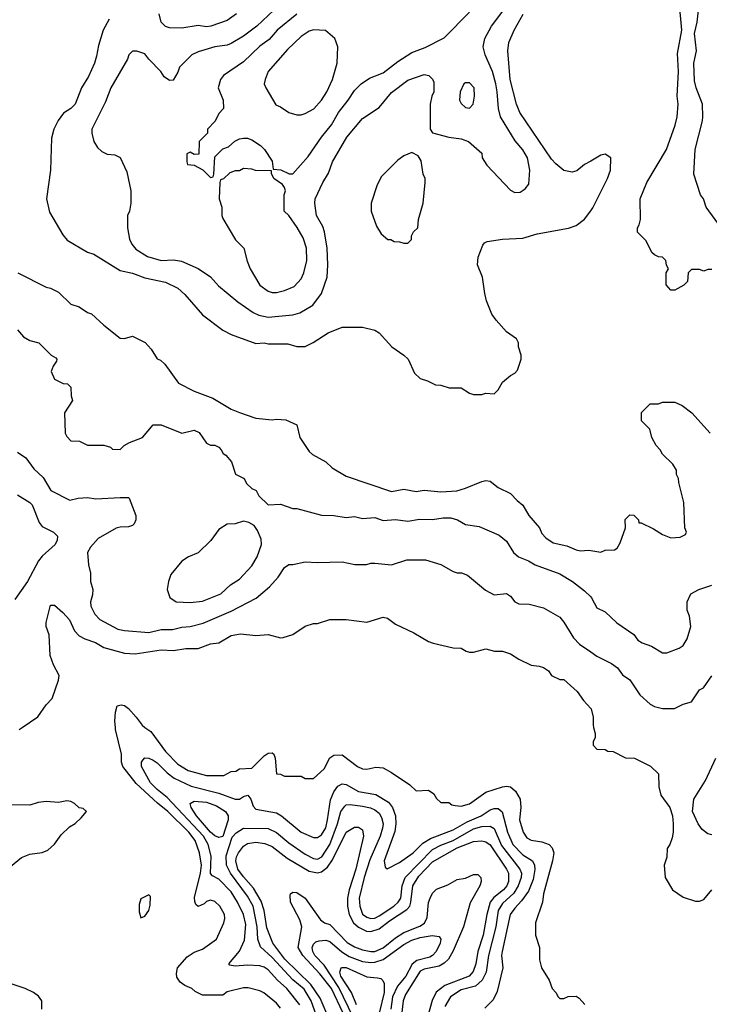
# Model space of a CAD drawing. Header units: inches. Extents: x 1793402 to 1900366, y 320852 to 470679.
# Tile 397 of 604: x 1857220 to 1860578, y 438653 to 443442. Entities that reach past the tile are written whole.
import ezdxf

# ---------------------------------------------------------------- set-up
doc = ezdxf.new("R2010")
doc.units = ezdxf.units.IN
doc.header["$MEASUREMENT"] = 0
for name, color, linetype in [('B8453', 7, 'Continuous'), ('B8454', 7, 'Continuous'), ('B8463', 7, 'Continuous'), ('B8464', 7, 'Continuous')]:
    doc.layers.add(name, color=color, linetype=linetype)

msp = doc.modelspace()

# ---------------------------------------------------------------- linework, layer by layer
at = {"layer": 'B8453', "color": 4}
for points, elevation in [([(1857218, 439990), (1857233, 440000)], 384), ([(1858490, 438634), (1858470, 438659), (1858409.3, 438709.3), (1858390, 438719), (1858332.9, 438732.9), (1858310, 438733.2), (1858230, 438714), (1858210, 438698), (1858110, 438698), (1858074.6, 438714.6), (1858058, 438730), (1858023.7, 438743.7), (1858001.2, 438761.2), (1857984.7, 438784.7), (1857983.1, 438803.1), (1857989, 438830), (1858035.5, 438884.5), (1858070, 438906), (1858110, 438921), (1858178, 438970), (1858214, 439050), (1858219, 439070), (1858217.2, 439090), (1858195.3, 439130), (1858170, 439153.2), (1858150, 439159), (1858130, 439153.2), (1858118, 439142), (1858090, 439129), (1858078, 439138), (1858072.5, 439152.5), (1858072.1, 439172.1), (1858100.4, 439290), (1858105.1, 439330), (1858095.4, 439390), (1858074.3, 439450), (1858043.5, 439490), (1857941.6, 439590), (1857890.7, 439630.7), (1857787.7, 439727.7), (1857722.9, 439810), (1857716.2, 439830), (1857715.6, 439870), (1857687.3, 439990), (1857686.2, 440000)], 376), ([(1857830.5, 440000), (1857859.6, 439979.6), (1857930, 439882), (1857990, 439820.5), (1858041, 439790), (1858130, 439766), (1858213.6, 439766.4), (1858250, 439784.7), (1858272.9, 439787.1), (1858290, 439798), (1858350, 439801), (1858410, 439861), (1858430, 439874.8), (1858450, 439876), (1858458, 439870), (1858464.7, 439850), (1858470, 439774), (1858490, 439772), (1858510, 439762), (1858590, 439762), (1858610, 439752), (1858650, 439752), (1858702, 439798), (1858730, 439851.3), (1858750, 439864.7), (1858790, 439866), (1858864.7, 439810), (1858890, 439798.8), (1858910, 439796), (1858953.6, 439806.4), (1858990, 439802.8), (1859030, 439781), (1859119.8, 439719.8), (1859150, 439692), (1859210, 439694), (1859236.9, 439676.9), (1859250, 439654), (1859270, 439634), (1859310, 439634), (1859323.6, 439623.6), (1859339.6, 439619.6), (1859370, 439616), (1859410, 439627.3), (1859490, 439684), (1859570, 439710.7), (1859590, 439714), (1859610, 439710.7), (1859634.8, 439690), (1859656.3, 439650), (1859660.5, 439610), (1859653.4, 439550), (1859670.8, 439490), (1859690, 439462.8), (1859710, 439450.7), (1859762.5, 439442.5), (1859798, 439430), (1859813.2, 439413.2), (1859820.7, 439390), (1859814.9, 439350), (1859770.5, 439190), (1859765.5, 439150), (1859731.3, 439050), (1859732, 438990), (1859751, 438930), (1859751, 438870), (1859761, 438830), (1859798, 438770), (1859812, 438730), (1859831.1, 438711.1), (1859842, 438690), (1859850, 438682), (1859870, 438682), (1859890, 438691.3), (1859930, 438692), (1859943.6, 438683.6), (1859971.6, 438651.6)], 376), ([(1858584.5, 438650), (1858521.6, 438730), (1858476.2, 438770), (1858430, 438820.7), (1858410, 438833.6), (1858390, 438839.6), (1858330, 438842.9), (1858270, 438839), (1858244, 438844), (1858238, 438850), (1858290, 438910.8), (1858314.8, 438965.2), (1858321.7, 439041.7), (1858309.7, 439090), (1858281.1, 439150), (1858250, 439200.7), (1858190, 439260.9), (1858158.6, 439278.6), (1858150, 439288.7), (1858153.2, 439373.2), (1858137.3, 439430), (1858115.3, 439470), (1857938.4, 439658.4), (1857890, 439696.9), (1857856.9, 439730), (1857812.7, 439810), (1857814, 439830), (1857820.2, 439839.8), (1857830, 439851), (1857850, 439850.7), (1857870, 439840.7), (1857890, 439827.7), (1857939, 439779), (1857972.8, 439752.8), (1858054.7, 439714.7), (1858190, 439680.3), (1858270, 439650.4), (1858290, 439650.6), (1858310, 439664), (1858330.3, 439670.3), (1858344.9, 439650), (1858356.7, 439616.7), (1858370, 439602), (1858470, 439584.9), (1858494.8, 439570), (1858590, 439490.6), (1858650, 439464), (1858670, 439464.9), (1858690, 439477.3), (1858710, 439511), (1858719.7, 439550), (1858732.8, 439647.2), (1858750, 439686.8), (1858770, 439714), (1858790, 439724.9), (1858810, 439722), (1858870, 439688.4), (1858953.8, 439673.8), (1859015.6, 439635.6), (1859034.9, 439610), (1859050.4, 439570), (1859052.2, 439530), (1859046, 439494), (1858994.8, 439350), (1858999.6, 439319.6), (1859010, 439311.3), (1859070, 439342), (1859136, 439390), (1859182.5, 439437.5), (1859219.8, 439460.2), (1859330, 439502.3), (1859398.9, 439541.1), (1859467, 439570), (1859510, 439598.4), (1859530, 439605.5), (1859550, 439604.9), (1859568.5, 439588.5), (1859594.6, 439490), (1859620.3, 439430), (1859670, 439380.4), (1859716.3, 439350), (1859726.4, 439330), (1859728.7, 439308.7), (1859720.5, 439259.5), (1859696.7, 439203.3), (1859663.9, 439156.1), (1859630, 439120.9), (1859608.5, 439090), (1859568.4, 438910), (1859566.4, 438890), (1859573, 438830), (1859545.4, 438714.6), (1859525.4, 438674.6), (1859485.4, 438634.6)], 372), ([(1857176.6, 439323.4), (1857230, 439366.8), (1857270, 439382.8), (1857330, 439391.3), (1857358, 439402), (1857390, 439432), (1857422.7, 439477.3), (1857463.1, 439516.9), (1857490, 439532), (1857520.4, 439559.6), (1857546, 439590), (1857530, 439606), (1857510, 439608), (1857488, 439630), (1857470, 439639), (1857450, 439642), (1857410, 439634), (1857350, 439639), (1857310, 439634), (1857270, 439622), (1857163.1, 439623.1)], 384), ([(1858675.4, 438570), (1858639.8, 438670), (1858606, 438726), (1858550, 438771.3), (1858450, 438880.5), (1858392.7, 438932.7), (1858380.5, 438970), (1858376.8, 439030), (1858356.9, 439130), (1858330, 439179.5), (1858246.6, 439290), (1858226.9, 439330), (1858225.3, 439374.7), (1858254.8, 439465.2), (1858273.8, 439486.2), (1858309.6, 439510.4), (1858430, 439508.2), (1858470, 439488.4), (1858530, 439438.4), (1858610, 439382.4), (1858650, 439361.6), (1858670, 439359.3), (1858691.6, 439370), (1858730.9, 439430), (1858767.6, 439530), (1858783.5, 439590), (1858802.6, 439617.4), (1858810, 439623), (1858830, 439624.4), (1858890, 439617), (1858928.8, 439608.8), (1858950, 439598.4), (1858970, 439582), (1858982, 439562), (1858990.3, 439530), (1858987.2, 439510), (1858976, 439470), (1858924.8, 439355.2), (1858896.9, 439270), (1858873.7, 439170), (1858875.8, 439130), (1858890, 439090.8), (1858910, 439077.1), (1858930, 439070.4), (1858950, 439072.4), (1858970, 439083.1), (1859042, 439130), (1859063.6, 439150), (1859075.4, 439170), (1859081.7, 439230), (1859097.4, 439270), (1859230, 439406), (1859270, 439427.2), (1859330, 439450.3), (1859430, 439507.2), (1859470, 439517.4), (1859510, 439519.3), (1859530, 439507.3), (1859565.4, 439425.4), (1859655.8, 439310), (1859663.7, 439290), (1859662, 439270), (1859647.6, 439230), (1859626.5, 439193.5), (1859570, 439143.6), (1859550.3, 439110), (1859539, 439030), (1859502.3, 438890), (1859492, 438810), (1859472.2, 438770), (1859439, 438741), (1859370, 438722.6), (1859318, 438690), (1859290, 438642)], 368), ([(1858730, 438572.7), (1858682.5, 438682.5), (1858638.2, 438750), (1858511.8, 438871.8), (1858453, 438950), (1858424.2, 439024.2), (1858409.8, 439110), (1858395.3, 439155.3), (1858358.6, 439218.6), (1858310, 439272.6), (1858283.1, 439310), (1858272.3, 439350), (1858275.4, 439370), (1858285.7, 439390), (1858310, 439422.4), (1858330, 439435.8), (1858370, 439442), (1858414.4, 439434.4), (1858450, 439421.3), (1858523.2, 439363.2), (1858630, 439300.3), (1858670, 439293.1), (1858690, 439297), (1858719.6, 439320.4), (1858743.8, 439356.2), (1858810, 439490.6), (1858850, 439514), (1858870, 439514.8), (1858890, 439502), (1858893.4, 439470), (1858856.9, 439310), (1858823.6, 439210), (1858816.5, 439170), (1858816.1, 439130), (1858824, 439090), (1858846, 439050), (1858870, 439027.4), (1858909.3, 439009.3), (1858930, 439006.5), (1858970, 439019.6), (1859021, 439059), (1859105.8, 439114.2), (1859118.9, 439130), (1859124.8, 439150), (1859133.5, 439230), (1859163.2, 439276.8), (1859230, 439345.7), (1859350, 439413.6), (1859430, 439445.3), (1859470, 439448.8), (1859490, 439443.7), (1859510, 439428), (1859590.3, 439310), (1859599.5, 439290), (1859599.5, 439250), (1859591.8, 439230), (1859575.8, 439210), (1859527.8, 439172.2), (1859510.2, 439149.8), (1859494.3, 439090), (1859476.9, 438990), (1859450.3, 438910), (1859440.3, 438850), (1859427.9, 438812.1), (1859407.7, 438790), (1859290, 438744), (1859247.3, 438712.7), (1859229.1, 438670.9), (1859205.3, 438590)], 364), ([(1858795.8, 438610), (1858738.4, 438730), (1858681.6, 438801.6), (1858598.5, 438890), (1858576.3, 438930), (1858594, 439030), (1858584.5, 439064.5), (1858539, 439150), (1858536.4, 439183.6), (1858538, 439190), (1858550, 439198), (1858570, 439197.3), (1858610.8, 439170), (1858684.1, 439064.1), (1858704.7, 439050), (1858730, 439040.7), (1858814.3, 438954.3), (1858850, 438931.8), (1858890, 438917.4), (1858929.1, 438909.1), (1858950, 438910.3), (1858990, 438927.4), (1859050, 438976.5), (1859090, 439001.7), (1859167.7, 439032.3), (1859191.8, 439048.2), (1859204.1, 439075.9), (1859211.1, 439148.9), (1859218, 439170), (1859230, 439194), (1859250, 439213.4), (1859305.4, 439234.6), (1859350, 439260.5), (1859390, 439266.4), (1859430, 439284.9), (1859450, 439284.4), (1859466, 439270), (1859467, 439250), (1859460.3, 439230), (1859413.6, 439146.4), (1859380.3, 439030), (1859330, 438913.2), (1859307.2, 438872.8), (1859287.4, 438852.6), (1859261.8, 438838.2), (1859190, 438823.1), (1859170, 438814.7), (1859098.7, 438701.3), (1859087, 438670), (1859079.2, 438600.8)], 356), ([(1858843.5, 438590), (1858774.1, 438734.1), (1858702.8, 438842.8), (1858657.6, 438890), (1858647.6, 438910), (1858643.6, 438930), (1858650, 438946), (1858662.8, 438957.2), (1858677.7, 438962.3), (1858710, 438964.9), (1858730, 438958.7), (1858788.3, 438908.3), (1858824.8, 438884.8), (1858890, 438861.7), (1858930, 438856.9), (1858950, 438858.3), (1858990, 438870.3), (1859090, 438943.1), (1859130, 438964.9), (1859170, 438978), (1859227.7, 438987.7), (1859262, 438982), (1859270.8, 438970), (1859267.7, 438950), (1859248.2, 438910), (1859230.2, 438889.8), (1859217.3, 438882.7), (1859153.7, 438866.3), (1859131.2, 438848.8), (1859100.3, 438790), (1859059.2, 438740.8), (1859036.1, 438690), (1859027.9, 438630)], 352), ([(1858860.4, 438650), (1858835.4, 438710), (1858784, 438790), (1858778.4, 438810), (1858785.2, 438830), (1858790, 438832.7), (1858810, 438832), (1858910, 438786.7), (1858962.5, 438782.5), (1858978, 438778), (1858988.3, 438768.3), (1858994, 438754), (1858994.9, 438710), (1858970.4, 438610)], 348), ([(1857328.7, 438630), (1857328, 438670), (1857312.9, 438692.9), (1857288, 438710), (1857248, 438730), (1857174.2, 438754.2)], 384)]:
    msp.add_lwpolyline(points, dxfattribs=dict(at, elevation=elevation))
for points, elevation in [([(1858190, 439464), (1858170, 439472.3), (1858150, 439489.6), (1858081.3, 439570), (1858055.1, 439610), (1858049.6, 439630.4), (1858070, 439640.5), (1858130, 439635.3), (1858178.2, 439618.2), (1858223, 439590), (1858234.9, 439570), (1858235.5, 439550), (1858210, 439468.7)], 368), ([(1857850, 439186), (1857810, 439166), (1857802, 439138), (1857802, 439102), (1857810, 439074), (1857830, 439082), (1857848.7, 439110), (1857855.3, 439135.3), (1857858, 439178)], 384)]:
    msp.add_lwpolyline(points, close=True, dxfattribs=dict(at, elevation=elevation))
at = {"layer": 'B8454', "color": 4}
for points, elevation in [([(1858485.5, 443514.5), (1858374.8, 443410), (1858310, 443360.9), (1858250, 443326.6), (1858230, 443318), (1858170.5, 443309.5), (1858090, 443286), (1858058, 443270), (1857998, 443210), (1857990, 443186), (1857967.3, 443147.3), (1857950, 443146), (1857923.1, 443163.1), (1857908, 443190), (1857849.3, 443249.3), (1857830, 443275.3), (1857790, 443288), (1857770, 443288), (1857752, 443270), (1857744.7, 443250), (1857664, 443110), (1857637.5, 443042.5), (1857571.3, 442910), (1857571.3, 442890), (1857582, 442850), (1857599.6, 442819.6), (1857620.7, 442800.7), (1857647.1, 442787.1), (1857683.6, 442783.6), (1857710, 442772), (1857742, 442702), (1857761, 442610), (1857761, 442550), (1857754.8, 442510), (1857746, 442490), (1857746, 442430), (1857754.8, 442374.8), (1857766, 442350), (1857785.8, 442325.8), (1857842, 442290), (1857909.1, 442270.9), (1857970, 442274), (1858007.5, 442267.5), (1858090, 442231.3), (1858150, 442191), (1858187.7, 442147.7), (1858282.8, 442070), (1858357.5, 442017.5), (1858384.1, 442004.1), (1858430, 441995.5), (1858550, 442005.5), (1858583.9, 442016.1), (1858647.2, 442052.8), (1858689.2, 442110), (1858717.2, 442190), (1858720.9, 442250), (1858718, 442330), (1858703.7, 442410), (1858696.2, 442436.2), (1858666, 442490), (1858657.2, 442550), (1858659.3, 442570), (1858696, 442650), (1858724.1, 442695.9), (1858742.7, 442750), (1858813.2, 442870), (1858890, 442961), (1858970, 443014.8), (1859030, 443087.3), (1859110, 443147.3), (1859190, 443174.8), (1859212, 443170), (1859230, 443152), (1859237.3, 443137.3), (1859236, 443090), (1859226.8, 443070), (1859218.8, 443030), (1859218, 442910), (1859230, 442892), (1859310, 442870.8), (1859370, 442862.8), (1859404.7, 442850), (1859470, 442792), (1859471.3, 442770), (1859494.4, 442734.4), (1859610, 442612), (1859630, 442602), (1859656.4, 442603.6), (1859680.4, 442619.6), (1859699, 442641), (1859704, 442710), (1859692.3, 442770), (1859670, 442809), (1859631.9, 442851.9), (1859560.9, 442970), (1859551.8, 443010), (1859545.6, 443090), (1859537.6, 443130), (1859522, 443190), (1859486, 443270), (1859476, 443310), (1859485.2, 443350), (1859518, 443410), (1859578, 443490)], 408), ([(1858570, 443469.3), (1858474, 443390), (1858434.4, 443345.6), (1858390, 443312.7), (1858310, 443237.2), (1858212, 443170), (1858198, 443150), (1858186, 443110), (1858211.3, 443050), (1858212, 443010), (1858190, 442986), (1858172, 442948), (1858134, 442910), (1858134, 442890), (1858094, 442850), (1858092.7, 442787.3), (1858070, 442786), (1858050, 442798), (1858034, 442790), (1858034, 442750), (1858038, 442738), (1858070, 442734), (1858111.6, 442711.6), (1858150, 442674), (1858162, 442678), (1858166, 442690), (1858170, 442774), (1858210, 442814), (1858236.4, 442823.6), (1858268.4, 442851.6), (1858290, 442862), (1858310, 442864.7), (1858330, 442864.7), (1858350, 442858), (1858392, 442830), (1858412, 442810), (1858450, 442754), (1858454, 442714), (1858491.1, 442711.1), (1858532.7, 442692.7), (1858550, 442692), (1858624.1, 442775.9), (1858689.3, 442870), (1858738, 442930), (1858772.3, 442990), (1858819.3, 443050), (1858850, 443098), (1858882, 443130), (1858922.7, 443157.3), (1858990, 443184), (1859061, 443239), (1859130, 443282.8), (1859193.8, 443306.2), (1859286.3, 443353.7), (1859410, 443478)], 412), ([(1857656.3, 443443.7), (1857626.8, 443390), (1857603.4, 443316.6), (1857595.2, 443264.8), (1857584, 443230), (1857555.2, 443164.8), (1857521, 443110), (1857490.8, 443030), (1857470, 443009.2), (1857433.7, 442986.3), (1857407.9, 442952.1), (1857386, 442910), (1857375.3, 442864.7), (1857370.5, 442709.5), (1857350.8, 442570), (1857365.8, 442505.8), (1857430, 442396), (1857451, 442370), (1857550, 442311), (1857581.4, 442301.4), (1857710, 442222), (1857770, 442208.2), (1857830, 442186), (1857930, 442164.9), (1857990, 442136.3), (1858024.7, 442104.7), (1858110, 442006), (1858210, 441931), (1858250, 441911), (1858370, 441866.8), (1858410.7, 441870.7), (1858430, 441866), (1858525.4, 441865.4), (1858570, 441852), (1858610, 441852), (1858648.9, 441871.1), (1858722, 441918), (1858790, 441946), (1858890, 441946), (1858950, 441931), (1858970, 441918), (1859032, 441850), (1859090.7, 441810.7), (1859111, 441790), (1859142, 441722), (1859170, 441696), (1859205.4, 441685.4), (1859245.4, 441665.4), (1859270, 441664.7), (1859311.6, 441651.6), (1859370, 441651.3), (1859410, 441624.7), (1859430, 441618), (1859470, 441618), (1859490, 441624.7), (1859530, 441622), (1859550, 441642), (1859570, 441678), (1859610, 441711.3), (1859630, 441722), (1859643.1, 441736.9), (1859662, 441790), (1859662, 441810), (1859649, 441850), (1859648.7, 441870), (1859639, 441890), (1859590, 441924), (1859539.6, 441979.6), (1859519.3, 442010), (1859493.6, 442073.6), (1859484, 442110), (1859473.2, 442190), (1859449.2, 442250), (1859452.9, 442287.1), (1859474.6, 442345.4), (1859483.1, 442356.9), (1859496.4, 442363.6), (1859570, 442374.8), (1859670, 442379.1), (1859740.1, 442399.9), (1859891.9, 442428.1), (1859930, 442440.7), (1859970, 442470.8), (1860000, 442512.2)], 404), ([(1858276, 443470), (1858230, 443437.2), (1858150.5, 443409.5), (1858130, 443406.6), (1858090, 443413.2), (1858010, 443401.2), (1857950, 443402), (1857930, 443408.7), (1857909.2, 443430), (1857899, 443470)], 404), ([(1860000, 442754), (1859970, 442737.2), (1859933.2, 442706.8), (1859910, 442699.3), (1859870, 442709), (1859830, 442741.2), (1859810, 442764), (1859655.6, 442990), (1859638.7, 443030), (1859607.8, 443150), (1859596.2, 443290), (1859602, 443330), (1859627, 443390), (1859671.2, 443468.8)], 404), ([(1857211.1, 442211.1), (1857350, 442141), (1857370, 442136), (1857410, 442116), (1857470, 442058), (1857510, 442044.7), (1857550, 442018), (1857570.6, 442010.6), (1857630, 441956), (1857710, 441892), (1857730, 441891.3), (1857770, 441902), (1857830.9, 441870.9), (1857859.8, 441839.8), (1857890, 441792), (1857905.4, 441785.4), (1857926.4, 441766.4), (1857994, 441674), (1858070, 441634.8), (1858161.4, 441601.4), (1858250, 441547.3), (1858290, 441530.8), (1858370, 441504), (1858450, 441494.8), (1858470, 441498.8), (1858515.3, 441495.3), (1858570, 441472), (1858584.7, 441410), (1858630, 441342), (1858646.4, 441326.4), (1858710, 441292), (1858742, 441262), (1858810, 441221), (1859030, 441146.8), (1859090, 441158.8), (1859150, 441147.3), (1859190, 441154), (1859270, 441144.9), (1859349.1, 441150.9), (1859390, 441162.8), (1859470, 441196), (1859490, 441201), (1859510, 441198), (1859550, 441166), (1859610, 441138), (1859642.5, 441102.5), (1859670, 441081), (1859698.8, 441030), (1859750.5, 440970.5), (1859762.5, 440942.5), (1859781.1, 440921.1), (1859817.5, 440897.5), (1859883.5, 440883.5), (1859930, 440862.8), (1859950, 440858.8), (1859990, 440861), (1860000, 440859.5)], 396), ([(1857210, 441934), (1857239.6, 441899.6), (1857270, 441882), (1857314, 441870), (1857374, 441810), (1857396.9, 441796.9), (1857402, 441790), (1857399.6, 441780.4), (1857383.6, 441756.4), (1857374, 441730), (1857390, 441694), (1857432.7, 441672.7), (1857454, 441670), (1857470, 441654), (1857471.6, 441611.6), (1857478, 441590), (1857438, 441530), (1857442, 441430), (1857450, 441414), (1857470, 441394), (1857511.1, 441391.1), (1857550, 441372), (1857630, 441372), (1857662, 441362), (1857672.7, 441352.7), (1857710, 441352), (1857729.1, 441370.9), (1857754.6, 441385.4), (1857818, 441410), (1857870, 441471.3), (1857910, 441471.3), (1858010, 441431.3), (1858070, 441444.7), (1858094.4, 441434.4), (1858130, 441382), (1858150, 441372), (1858170, 441372), (1858190, 441362), (1858202, 441350), (1858211.6, 441331.6), (1858223.6, 441323.6), (1858251, 441291), (1858271.3, 441231.3), (1858314, 441210), (1858325.4, 441185.4), (1858350, 441162), (1858371.1, 441151.1), (1858385.4, 441125.4), (1858430, 441082), (1858490, 441084.7), (1858550, 441064.7), (1858570, 441064.7), (1858690, 441031.3), (1858749.1, 441030.9), (1858810, 441021), (1858850, 441024.7), (1858890, 441016), (1858950, 441021), (1858990, 441006), (1859050, 441010.7), (1859110, 441002.8), (1859166.8, 441013.2), (1859230, 441010.8), (1859281.5, 441018.5), (1859318.5, 441018.5), (1859352, 441010), (1859390, 440986), (1859456.8, 440976.8), (1859555.3, 440935.3), (1859590, 440904.7), (1859624, 440850), (1859648.8, 440828.8), (1859698, 440810), (1859730, 440791), (1859850, 440746.8), (1859911.3, 440710), (1859970, 440664.7), (1860000, 440634.7)], 392), ([(1857210, 441338), (1857250, 441311.3), (1857290, 441258), (1857334.4, 441214.4), (1857371.6, 441151.6), (1857464.7, 441104.7), (1857504.7, 441115.3), (1857550, 441118), (1857591.1, 441111.1), (1857710, 441118), (1857750, 441118), (1857754, 441114), (1857786, 441030), (1857786, 441010), (1857778, 440990), (1857770, 440982), (1857750, 440975.3), (1857710, 440974), (1857690, 440968.7), (1857602, 440918), (1857564.5, 440875.5), (1857551, 440850), (1857556, 440790), (1857566, 440750), (1857566, 440710), (1857576, 440670), (1857575.3, 440644.7), (1857566, 440610), (1857566.8, 440590), (1857586, 440550), (1857610, 440524.7), (1857698, 440478), (1857730, 440470.8), (1857850, 440462), (1857910, 440475.5), (1857964.8, 440475.2), (1858010, 440488), (1858050, 440490.5), (1858113.4, 440506.6), (1858250, 440564.9), (1858371.7, 440628.3), (1858435.9, 440684.1), (1858479, 440730), (1858510, 440778), (1858530, 440791.3), (1858550, 440791.3), (1858610, 440804.7), (1858670, 440801), (1858790, 440804.7), (1858851.6, 440791.6), (1858908.4, 440791.6), (1858930, 440798), (1858950, 440798), (1859030, 440791), (1859105.6, 440814.4), (1859195.3, 440815.3), (1859270, 440791.3), (1859330, 440758), (1859350, 440751.3), (1859371, 440751), (1859399.6, 440739.6), (1859487.5, 440667.5), (1859530, 440644.7), (1859590, 440651), (1859610, 440638), (1859630.9, 440610.9), (1859650, 440601), (1859699.8, 440599.8), (1859770, 440581), (1859850, 440536), (1859870, 440511.3), (1859915.9, 440435.9), (1859945.2, 440405.2), (1860000, 440366.9)], 388), ([(1857210, 441130.7), (1857270, 441094), (1857281.6, 441081.6), (1857316, 440996), (1857330, 440976.3), (1857384.7, 440950), (1857404.7, 440930), (1857402.8, 440910), (1857394, 440890), (1857330, 440831.8), (1857312.7, 440810), (1857258, 440710), (1857197.7, 440622.3)], 384), ([(1857233, 440000), (1857309.1, 440050.9), (1857349, 440110), (1857379.3, 440140.7), (1857409.2, 440230), (1857412.1, 440252.1), (1857384.5, 440304.5), (1857369.3, 440350), (1857364, 440450), (1857349.2, 440490), (1857349.2, 440510), (1857370, 440594), (1857390, 440594), (1857430, 440558), (1857462.5, 440522.5), (1857487.7, 440470), (1857510, 440445.5), (1857538, 440430), (1857590, 440413), (1857630, 440388.2), (1857730, 440360.5), (1857783.2, 440356.8), (1857910, 440376.3), (1857970, 440374), (1858030, 440384), (1858090, 440382.8), (1858150, 440406.8), (1858190, 440411), (1858250, 440446), (1858295.3, 440455.3), (1858370, 440446), (1858430, 440451), (1858490, 440436), (1858503.1, 440436.9), (1858550, 440451.3), (1858610, 440491.3), (1858650, 440504.7), (1858670, 440504.7), (1858730, 440524.7), (1858810, 440524.7), (1858910, 440511.3), (1858990, 440536), (1859010.9, 440530.9), (1859050, 440502), (1859139.6, 440459.6), (1859210, 440418), (1859234, 440410), (1859330, 440386), (1859370, 440384.7), (1859394, 440370), (1859410, 440366), (1859430, 440366), (1859490, 440382), (1859531.1, 440371.1), (1859570.9, 440370.9), (1859610, 440358), (1859650, 440331.3), (1859710, 440302), (1859750, 440298), (1859770, 440291.3), (1859794.4, 440274.4), (1859810, 440252), (1859850, 440232), (1859870, 440232), (1859934.4, 440174.4), (1859964.7, 440130), (1860000, 440092.1)], 384), ([(1857686.2, 440000), (1857682.9, 440030), (1857686.3, 440073.7), (1857695.3, 440104.7), (1857714, 440110), (1857730, 440106), (1857750, 440091), (1857787.7, 440050), (1857816.3, 440010), (1857830.5, 440000)], 376)]:
    msp.add_lwpolyline(points, dxfattribs=dict(at, elevation=elevation))
for points, elevation in [([(1858650, 443392.7), (1858630, 443386), (1858590, 443359.3), (1858524.1, 443295.9), (1858430.7, 443189.3), (1858416, 443150), (1858411.3, 443130), (1858418, 443110), (1858467.5, 443027.5), (1858490, 443018), (1858530, 442991), (1858570, 442978.8), (1858590, 442978.8), (1858610, 442986), (1858652.1, 443007.9), (1858689.5, 443050.5), (1858716, 443090), (1858742.7, 443150), (1858766, 443230), (1858768.9, 443308.9), (1858755.3, 443350), (1858709.3, 443389.3)], 416), ([(1859410, 443135.3), (1859390, 443135.3), (1859382, 443130), (1859364.7, 443090), (1859362, 443050), (1859370, 443034), (1859390, 443014), (1859410, 443012), (1859428, 443030), (1859434, 443070), (1859433.2, 443110)], 412), ([(1859130, 442795.3), (1859090, 442779), (1859061.4, 442758.6), (1858981.1, 442678.9), (1858961.4, 442638.6), (1858931, 442550), (1858931.3, 442510), (1858956.9, 442436.9), (1858979.6, 442399.6), (1859012, 442372), (1859028, 442372), (1859043.6, 442363.6), (1859070, 442362), (1859090, 442354), (1859110, 442354), (1859127.3, 442372.7), (1859128, 442390), (1859138, 442410), (1859158, 442430), (1859162, 442470), (1859184, 442550), (1859194, 442650), (1859194, 442670), (1859185.2, 442690), (1859175.5, 442755.5), (1859160.2, 442780.2)], 408), ([(1858310, 442718), (1858290, 442706), (1858270, 442706), (1858243.6, 442696.4), (1858212.7, 442667.3), (1858198, 442662), (1858194, 442650), (1858192, 442570), (1858204.7, 442530), (1858204.7, 442490), (1858210, 442474), (1858270.7, 442370.7), (1858311, 442330), (1858327.5, 442267.5), (1858342.8, 442230), (1858390, 442151.3), (1858430, 442121), (1858450, 442114.8), (1858470, 442114.8), (1858510, 442124), (1858556.6, 442143.4), (1858590, 442181), (1858603.7, 442210), (1858618, 442270), (1858617, 442330), (1858600.1, 442380.1), (1858571.7, 442431.7), (1858530, 442488.7), (1858508.7, 442510), (1858508.7, 442590), (1858514, 442610), (1858510, 442626), (1858500.4, 442640.4), (1858458, 442670), (1858446, 442694), (1858446, 442706), (1858369, 442709), (1858350, 442715.3)], 412), ([(1858310, 441002), (1858270, 440989), (1858230, 440988.7), (1858190, 440962), (1858150.7, 440909.3), (1858090, 440848.7), (1858042, 440830), (1858010, 440808.7), (1857956.9, 440743.1), (1857944.7, 440710), (1857938, 440670), (1857951.1, 440631.1), (1857982, 440610), (1858050, 440607.3), (1858110, 440614), (1858199, 440650), (1858247, 440693), (1858290, 440721), (1858350, 440784.7), (1858377.2, 440830), (1858397.2, 440890), (1858396, 440916), (1858378, 440958), (1858362, 440982), (1858336.4, 440996.4)], 392)]:
    msp.add_lwpolyline(points, close=True, dxfattribs=dict(at, elevation=elevation))
at = {"layer": 'B8463', "color": 4, "elevation": 384}
for points in [[(1860014.5, 440000), (1860022, 439970), (1860022, 439950), (1860012, 439930), (1860012.7, 439912.7), (1860030, 439894), (1860070, 439892), (1860083.6, 439883.6), (1860110, 439882), (1860170, 439852), (1860214, 439850), (1860291, 439811), (1860330, 439774), (1860331.1, 439711.1), (1860341, 439670), (1860384.7, 439610), (1860398, 439570), (1860402, 439530), (1860402, 439490), (1860396.9, 439463.1), (1860384.7, 439430), (1860372, 439410), (1860371.1, 439368.9), (1860358, 439330), (1860362, 439270), (1860398, 439210), (1860450, 439174.8), (1860510, 439154.8), (1860530, 439154.8), (1860550, 439162.8), (1860589.2, 439210)], [(1860590, 439477.2), (1860570, 439482), (1860543.2, 439503.2), (1860524, 439530), (1860495.3, 439590), (1860502, 439650), (1860559.1, 439740.9), (1860609.2, 439850)]]:
    msp.add_lwpolyline(points, dxfattribs=at)
at = {"layer": 'B8464', "color": 4}
for points, elevation in [([(1860649, 442410), (1860562, 442530), (1860548.7, 442570), (1860535.3, 442590), (1860502, 442690), (1860509, 442810), (1860544, 442950), (1860545.2, 442970), (1860544, 443030), (1860512.7, 443110), (1860504.8, 443144.8), (1860502, 443230), (1860514.5, 443290), (1860505.8, 443374.2), (1860518, 443430), (1860529.3, 443530.7), (1860550, 443582), (1860590, 443598)], 392), ([(1860590, 442226), (1860570, 442226), (1860550, 442218), (1860530, 442226), (1860490, 442226), (1860474, 442210), (1860471.6, 442168.4), (1860454, 442150), (1860410, 442126), (1860390, 442126), (1860367.3, 442152.7), (1860368, 442210), (1860378, 442230), (1860368.4, 442248.4), (1860366, 442270), (1860350, 442286), (1860330, 442288), (1860310, 442298), (1860298, 442310), (1860270, 442366), (1860228.4, 442408.4), (1860228, 442430), (1860236.4, 442443.6), (1860242, 442470), (1860241.2, 442570), (1860272.7, 442650), (1860369.4, 442810), (1860411.4, 442928.6), (1860420.7, 442970), (1860425.1, 443030), (1860420.7, 443070), (1860427.8, 443190), (1860422.7, 443277.3), (1860443.1, 443390), (1860431.2, 443531.2)], 396), ([(1860000, 442512.2), (1860010, 442526), (1860081.2, 442670), (1860096, 442710), (1860098, 442770), (1860070, 442788), (1860050, 442782), (1860000, 442754)], 404), ([(1860000, 440859.5), (1860050, 440852), (1860070, 440862), (1860116.4, 440863.6), (1860128.4, 440871.6), (1860143.1, 440896.9), (1860168.7, 440970), (1860168.4, 441011.6), (1860190, 441034), (1860210, 441032), (1860232, 441010), (1860234, 440994), (1860246, 440994), (1860305.4, 440965.4), (1860350, 440938), (1860390, 440922), (1860435.3, 440924.7), (1860462, 440938), (1860466, 440950), (1860458, 440970), (1860453.6, 441093.6), (1860428.7, 441190), (1860428, 441210), (1860418, 441230), (1860418, 441250), (1860400.4, 441280.4), (1860348.9, 441328.9), (1860338, 441350), (1860318, 441370), (1860298, 441410), (1860288, 441450), (1860248, 441490), (1860248, 441532), (1860290, 441574), (1860330, 441574), (1860350, 441582), (1860410, 441582), (1860445.4, 441565.4), (1860492, 441530), (1860581, 441430)], 396), ([(1860000, 440634.7), (1860004.7, 440630), (1860030, 440582), (1860070, 440562), (1860127.5, 440507.5), (1860210, 440451.3), (1860230, 440424.7), (1860250, 440411.3), (1860295.3, 440395.3), (1860350, 440362), (1860370, 440362), (1860430, 440384.7), (1860450, 440398), (1860469.1, 440430.9), (1860488, 440490), (1860480.4, 440540.4), (1860469.1, 440569.1), (1860469, 440610), (1860488, 440650), (1860526, 440670), (1860590, 440691.3)], 392), ([(1860000, 440366.9), (1860030, 440346), (1860102, 440310), (1860131.3, 440290), (1860155.3, 440255.3), (1860190.6, 440230.6), (1860238.8, 440158.8), (1860290, 440112), (1860310, 440102), (1860350, 440092), (1860408.4, 440091.6), (1860450, 440112), (1860490, 440124.7), (1860530, 440182), (1860548.4, 440191.6), (1860589.4, 440250.6)], 388), ([(1860000, 440092.1), (1860002, 440090), (1860011.3, 440050), (1860011.6, 440011.6), (1860014.5, 440000)], 384)]:
    msp.add_lwpolyline(points, dxfattribs=dict(at, elevation=elevation))

doc.saveas('drawing.dxf')
